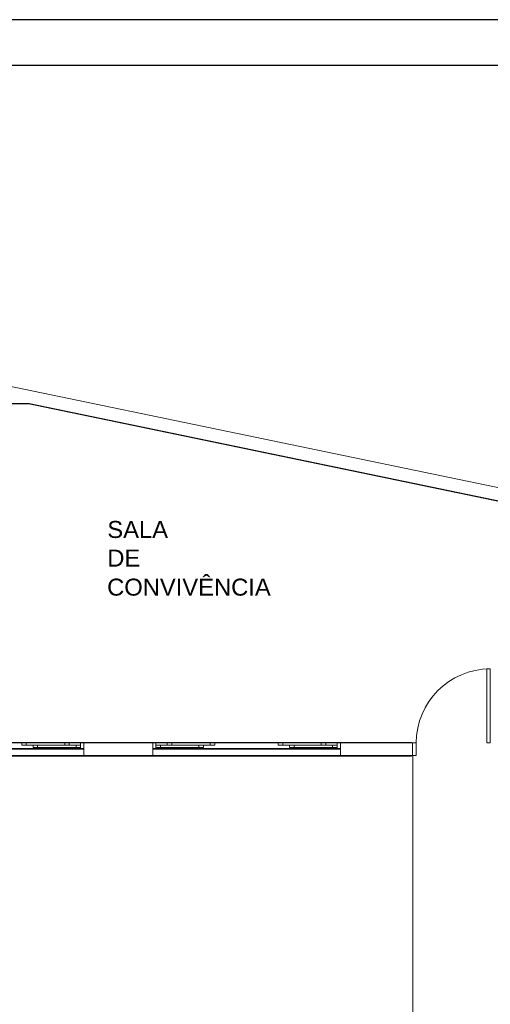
# Model space of a CAD drawing. Header units: millimetres. Extents: x 567 to 934, y -1 to 364.
# Tile 297 of 656: x 649 to 659, y 220 to 242. Entities that reach past the tile are written whole.
import ezdxf

# ---------------------------------------------------------------- set-up
doc = ezdxf.new("R2010")
doc.units = ezdxf.units.MM
doc.header["$MEASUREMENT"] = 0
doc.linetypes.add('NULL', pattern=[0])
doc.layers.get('0').update_dxf_attribs({"lineweight": 18})
doc.layers.add('ARQ FINA', color=8, linetype='Continuous')
doc.layers.add('FOLHA_PADRÃO', color=7, linetype='Continuous')
doc.styles.add('Arial', font='arial.ttf')

# ---------------------------------------------------------------- blocks, each defined once
blk = doc.blocks.new('a estendido01')
at = {"layer": 'FOLHA_PADRÃO', "color": 1, "linetype": 'Continuous'}
blk.add_line((0, 59.4), (-118.908, 59.4), dxfattribs=at)
at = {"layer": 'FOLHA_PADRÃO', "color": 6, "linetype": 'Continuous'}
blk.add_lwpolyline([(-1.008, 58.4), (-1.008, 1), (-117.908, 1), (-117.908, 58.4), (-1.008, 58.4)], dxfattribs=at)

msp = doc.modelspace()

# ---------------------------------------------------------------- linework, layer by layer
at = {"layer": 'ARQ FINA', "lineweight": 5}
for p, q in [((692.299, 224.475), (634.9, 236.389)), ((659.699, 231.241), (645.259, 234.239)), ((645.539, 233.204), (648.865, 233.204)), ((648.865, 233.194), (645.539, 233.194)), ((659.309, 231.026), (648.816, 233.204)), ((648.865, 233.204), (659.319, 231.034)), ((648.865, 233.204), (648.865, 233.194)), ((658.959, 227.345), (658.959, 225.713)), ((659.035, 227.345), (658.959, 227.345)), ((658.959, 227.345), (659.035, 227.345)), ((658.959, 225.713), (658.959, 227.345)), ((659.035, 225.713), (659.035, 227.345)), ((659.035, 227.345), (659.035, 225.713)), ((645.549, 225.723), (657.299, 225.723)), ((647.299, 225.713), (648.699, 225.713)), ((649.749, 225.713), (648.699, 225.713)), ((648.699, 225.713), (648.699, 225.663)), ((648.799, 225.713), (648.699, 225.713)), ((648.699, 225.713), (648.699, 225.663)), ((648.699, 225.663), (649.749, 225.663)), ((648.699, 225.663), (648.799, 225.663)), ((648.799, 225.663), (648.799, 225.713)), ((648.949, 225.663), (649.999, 225.663)), ((648.949, 225.613), (648.949, 225.663)), ((648.949, 225.663), (649.049, 225.663)), ((648.949, 225.613), (648.949, 225.663)), ((649.049, 225.663), (649.049, 225.613)), ((649.749, 225.713), (649.649, 225.713)), ((649.649, 225.713), (649.649, 225.663)), ((649.649, 225.663), (649.749, 225.663)), ((649.749, 225.663), (649.749, 225.713)), ((649.749, 225.663), (649.749, 225.713)), ((649.749, 225.713), (649.999, 225.713)), ((649.899, 225.663), (649.999, 225.663)), ((649.899, 225.613), (649.899, 225.663)), ((650.069, 225.713), (649.999, 225.713)), ((649.999, 225.713), (649.999, 225.663)), ((649.999, 225.663), (649.999, 225.613)), ((649.999, 225.663), (649.999, 225.613)), ((651.589, 225.713), (650.069, 225.713)), ((650.069, 225.713), (650.069, 225.573)), ((651.589, 225.573), (651.589, 225.713)), ((651.659, 225.713), (651.589, 225.713)), ((651.659, 225.663), (651.659, 225.713)), ((651.659, 225.713), (651.909, 225.713)), ((652.709, 225.663), (651.659, 225.663)), ((651.659, 225.663), (651.659, 225.613)), ((651.759, 225.663), (651.659, 225.663)), ((651.659, 225.663), (651.659, 225.613)), ((651.759, 225.613), (651.759, 225.663)), ((651.909, 225.713), (652.959, 225.713)), ((651.909, 225.663), (651.909, 225.713)), ((651.909, 225.713), (652.009, 225.713)), ((651.909, 225.663), (651.909, 225.713)), ((652.959, 225.663), (651.909, 225.663)), ((652.009, 225.663), (651.909, 225.663)), ((652.009, 225.713), (652.009, 225.663)), ((652.709, 225.663), (652.609, 225.663)), ((652.609, 225.663), (652.609, 225.613)), ((652.709, 225.613), (652.709, 225.663)), ((652.709, 225.613), (652.709, 225.663)), ((652.859, 225.713), (652.959, 225.713)), ((652.859, 225.663), (652.859, 225.713)), ((652.959, 225.663), (652.859, 225.663)), ((652.959, 225.713), (652.959, 225.663)), ((652.959, 225.713), (652.959, 225.663)), ((652.959, 225.713), (654.359, 225.713)), ((655.409, 225.713), (654.359, 225.713)), ((654.359, 225.713), (654.359, 225.663)), ((654.459, 225.713), (654.359, 225.713)), ((654.359, 225.713), (654.359, 225.663)), ((654.359, 225.663), (655.409, 225.663)), ((654.359, 225.663), (654.459, 225.663)), ((654.459, 225.663), (654.459, 225.713)), ((654.609, 225.663), (655.659, 225.663)), ((654.609, 225.613), (654.609, 225.663)), ((654.609, 225.663), (654.709, 225.663)), ((654.609, 225.613), (654.609, 225.663)), ((654.709, 225.663), (654.709, 225.613)), ((655.409, 225.713), (655.309, 225.713)), ((655.309, 225.713), (655.309, 225.663)), ((655.309, 225.663), (655.409, 225.663)), ((655.409, 225.663), (655.409, 225.713)), ((655.409, 225.663), (655.409, 225.713)), ((655.409, 225.713), (655.659, 225.713)), ((655.559, 225.663), (655.659, 225.663)), ((655.559, 225.613), (655.559, 225.663)), ((655.729, 225.713), (655.659, 225.713)), ((655.659, 225.713), (655.659, 225.663)), ((655.659, 225.663), (655.659, 225.613)), ((655.659, 225.663), (655.659, 225.613)), ((657.319, 225.713), (655.729, 225.713)), ((655.729, 225.713), (655.729, 225.573)), ((657.299, 225.723), (657.299, 225.713)), ((657.399, 225.713), (657.319, 225.713)), ((657.319, 225.713), (657.319, 225.433)), ((657.319, 225.713), (657.399, 225.713)), ((657.319, 225.433), (657.319, 225.713)), ((657.399, 225.433), (657.399, 225.713)), ((657.399, 225.713), (657.399, 225.433)), ((658.959, 225.713), (659.035, 225.713)), ((659.035, 225.713), (658.959, 225.713)), ((650.069, 225.573), (645.929, 225.573)), ((649.999, 225.593), (645.999, 225.593)), ((649.999, 225.613), (648.949, 225.613)), ((649.049, 225.613), (648.949, 225.613)), ((649.999, 225.613), (649.899, 225.613)), ((649.999, 225.613), (649.999, 225.593)), ((649.999, 225.593), (650.069, 225.593)), ((650.069, 225.433), (650.069, 225.573)), ((651.589, 225.593), (651.659, 225.593)), ((655.729, 225.573), (651.589, 225.573)), ((651.589, 225.573), (651.589, 225.433)), ((651.659, 225.613), (652.709, 225.613)), ((651.659, 225.613), (651.759, 225.613)), ((651.659, 225.593), (651.659, 225.613)), ((655.659, 225.593), (651.659, 225.593)), ((652.609, 225.613), (652.709, 225.613)), ((655.659, 225.613), (654.609, 225.613)), ((654.709, 225.613), (654.609, 225.613)), ((655.659, 225.613), (655.559, 225.613)), ((655.659, 225.613), (655.659, 225.593)), ((655.659, 225.593), (655.729, 225.593)), ((655.729, 225.433), (655.729, 225.573)), ((644.079, 225.423), (657.299, 225.423)), ((645.929, 225.433), (650.069, 225.433)), ((650.069, 225.433), (651.589, 225.433)), ((651.589, 225.433), (655.729, 225.433)), ((655.729, 225.433), (657.319, 225.433)), ((657.299, 225.433), (657.299, 225.423)), ((657.319, 225.433), (657.399, 225.433)), ((657.399, 225.433), (657.319, 225.433))]:
    msp.add_line(p, q, dxfattribs=at)
at = {"layer": 'ARQ FINA', "linetype": 'Continuous', "lineweight": 5}
msp.add_line((657.331, 218.269), (657.331, 225.429), dxfattribs=at)
at = {"layer": 'ARQ FINA', "lineweight": 5}
msp.add_arc((659.035, 225.713), 1.632, 90, 180, dxfattribs=at)

# ---------------------------------------------------------------- block references
msp.add_blockref('a estendido01', (717.473, 182.266))

# ---------------------------------------------------------------- texts
at = {"layer": 'ARQ FINA', "linetype": 'NULL', "lineweight": 5, "char_height": 0.375, "attachment_point": 7, "line_spacing_factor": 0.9, "style": 'Arial'}
for s, insert, width in [('SALA', (650.588, 230.229), 2.67988), ('DE', (650.588, 229.603), 1.45598), ('CONVIVÊNCIA', (650.584, 228.957), 7.22104)]:
    msp.add_mtext(s, dxfattribs=dict(at, insert=insert, width=width))

doc.saveas('drawing.dxf')
